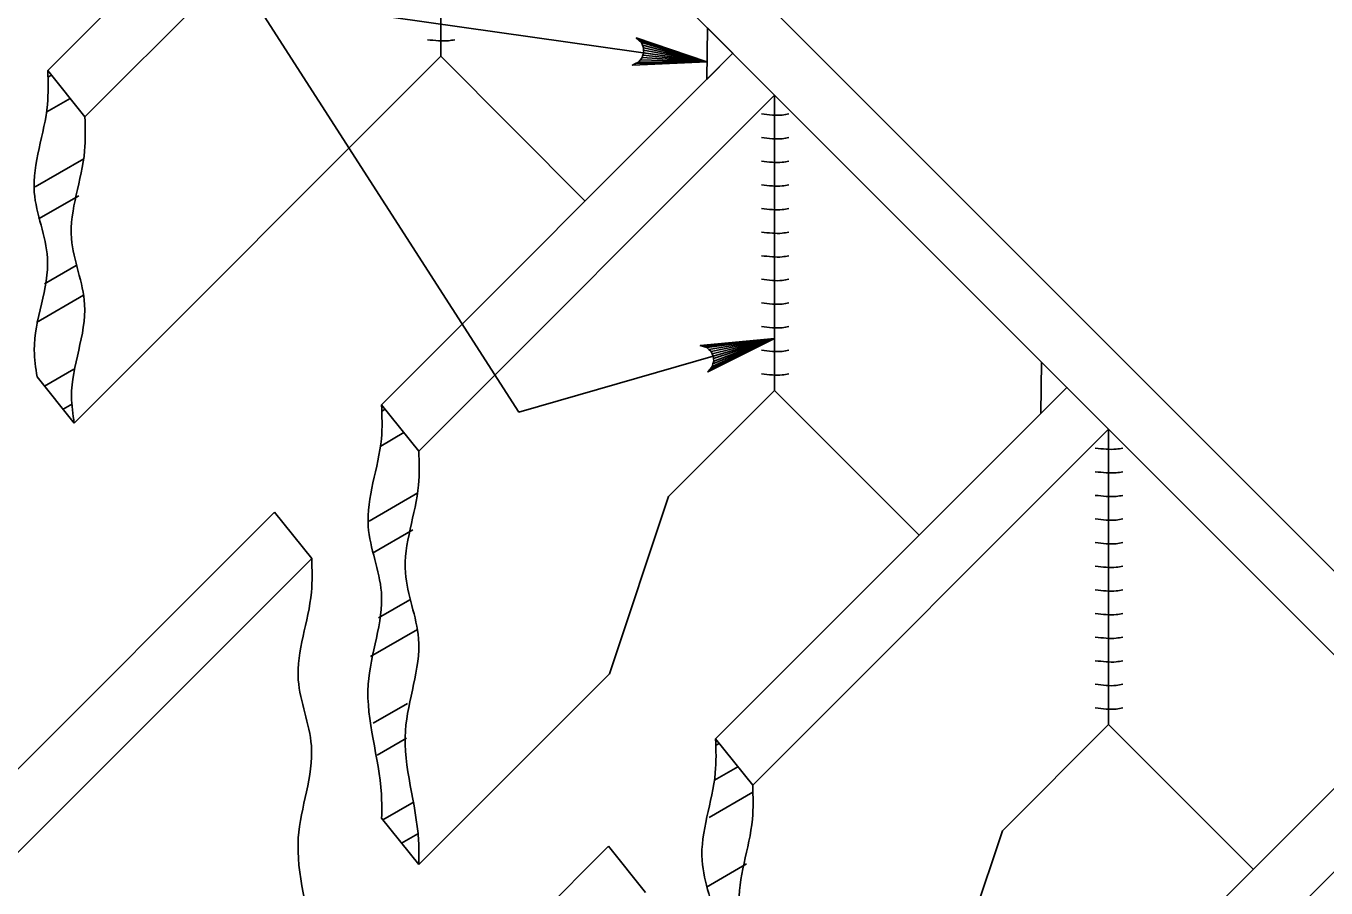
# Model space of a CAD drawing. Extents: x 2087776 to 2104538, y 970919 to 982612.
# Drawn here: x 2097472.9 to 2097646.4, y 980260 to 980374.9 of the extents above; entities that cross this region are included whole.
import ezdxf

# ---------------------------------------------------------------- set-up
doc = ezdxf.new("R2010")
doc.units = 0
doc.layers.add('1', color=7, linetype='Continuous')

msp = doc.modelspace()

# ---------------------------------------------------------------- linework, layer by layer
at = {"layer": '1'}
for p, q in [((2097475.84, 980368.98), (2097528.26, 980421.4)), ((2097750.57, 980199.1), (2097528.26, 980421.4)), ((2097745.6, 980192.92), (2097522.69, 980415.83)), ((2097480.8, 980362.8), (2097528.26, 980410.26)), ((2097528.26, 980410.26), (2097528.26, 980370.89)), ((2097479.37, 980322), (2097528.26, 980370.89)), ((2097520.38, 980324.43), (2097567.24, 980371.29)), ((2097547.55, 980351.6), (2097528.26, 980370.89)), ((2097475.84, 980368.98), (2097480.8, 980362.8)), ((2097525.34, 980318.26), (2097572.8, 980365.72)), ((2097572.8, 980365.72), (2097572.8, 980326.35)), ((2097474.41, 980328.18), (2097479.37, 980322)), ((2097558.66, 980312.21), (2097572.8, 980326.35)), ((2097564.93, 980279.89), (2097611.78, 980326.74)), ((2097592.1, 980307.06), (2097572.8, 980326.35)), ((2097520.38, 980324.43), (2097525.34, 980318.26)), ((2097520.38, 980324.43), (2097525.34, 980318.26)), ((2097569.88, 980273.71), (2097617.34, 980321.18)), ((2097617.34, 980321.18), (2097617.34, 980281.81)), ((2097558.66, 980312.21), (2097550.79, 980288.58)), ((2097386.28, 980190.33), (2097506.09, 980310.14)), ((2097506.09, 980310.14), (2097511.05, 980303.96)), ((2097391.85, 980184.76), (2097511.05, 980303.96)), ((2097525.34, 980263.14), (2097550.79, 980288.58)), ((2097603.2, 980267.66), (2097617.34, 980281.81)), ((2097609.47, 980235.35), (2097656.32, 980282.2)), ((2097636.64, 980262.51), (2097617.34, 980281.81)), ((2097564.93, 980279.89), (2097569.88, 980273.71)), ((2097614.43, 980229.17), (2097661.89, 980276.63)), ((2097525.34, 980263.14), (2097520.38, 980269.31)), ((2097525.34, 980263.14), (2097520.38, 980269.31)), ((2097603.2, 980267.66), (2097595.33, 980244.04)), ((2097430.83, 980145.79), (2097550.64, 980265.6)), ((2097550.64, 980265.6), (2097555.59, 980259.42))]:
    msp.add_line(p, q, dxfattribs=at)
for points in [[(2097503.13, 980378.78), (2097563.78, 980370.16)], [(2097572.8, 980333.29), (2097538.68, 980323.46), (2097503.13, 980378.78)], [(2097563.78, 980370.16), (2097553.84, 980369.72), (2097554.25, 980369.92), (2097554.66, 980370.13), (2097554.9, 980370.43), (2097555.14, 980370.72), (2097555.24, 980371.04), (2097555.34, 980371.36), (2097555.33, 980371.69), (2097555.32, 980372.02), (2097555.17, 980372.37), (2097555.03, 980372.73), (2097554.69, 980373.04), (2097554.35, 980373.35), (2097563.78, 980370.16), (2097554.69, 980373.04), (2097555.03, 980372.73), (2097563.78, 980370.16), (2097555.17, 980372.37), (2097555.32, 980372.02), (2097563.78, 980370.16), (2097555.33, 980371.69), (2097555.34, 980371.36), (2097563.78, 980370.16), (2097555.24, 980371.04), (2097555.14, 980370.72), (2097563.78, 980370.16), (2097554.9, 980370.43), (2097554.66, 980370.13), (2097563.78, 980370.16), (2097554.25, 980369.92)], [(2097475.83, 980368.09), (2097476.33, 980368.38)], [(2097475.72, 980363.48), (2097478.82, 980365.27)], [(2097474.16, 980353.49), (2097480.67, 980357.24)], [(2097474.61, 980349.21), (2097479.98, 980352.3)], [(2097475.42, 980340.58), (2097479.62, 980343)], [(2097474.36, 980335.42), (2097480.63, 980339.04)], [(2097572.8, 980333.29), (2097563.91, 980328.82), (2097564.2, 980329.17), (2097564.49, 980329.53), (2097564.58, 980329.9), (2097564.68, 980330.27), (2097564.64, 980330.6), (2097564.61, 980330.93), (2097564.46, 980331.23), (2097564.32, 980331.53), (2097564.04, 980331.79), (2097563.76, 980332.05), (2097563.33, 980332.2), (2097562.89, 980332.34), (2097572.8, 980333.29), (2097563.33, 980332.2), (2097563.76, 980332.05), (2097572.8, 980333.29), (2097564.04, 980331.79), (2097564.32, 980331.53), (2097572.8, 980333.29), (2097564.46, 980331.23), (2097564.61, 980330.93), (2097572.8, 980333.29), (2097564.64, 980330.6), (2097564.68, 980330.27), (2097572.8, 980333.29), (2097564.58, 980329.9), (2097564.49, 980329.53), (2097572.8, 980333.29), (2097564.2, 980329.17)], [(2097475.41, 980326.93), (2097479.31, 980329.18)], [(2097477.91, 980323.83), (2097479.14, 980324.54)], [(2097520.38, 980323.54), (2097520.87, 980323.83)], [(2097520.26, 980318.93), (2097523.36, 980320.72)], [(2097518.7, 980308.94), (2097525.21, 980312.7)], [(2097519.15, 980304.66), (2097524.52, 980307.76)], [(2097519.96, 980296.03), (2097524.16, 980298.45)], [(2097518.9, 980290.87), (2097525.17, 980294.5)], [(2097519.27, 980281.99), (2097523.85, 980284.63)], [(2097519.78, 980277.74), (2097523.68, 980279.99)], [(2097564.92, 980279), (2097565.41, 980279.29)], [(2097564.8, 980274.39), (2097567.9, 980276.18)], [(2097564.05, 980269.41), (2097569.88, 980272.78)], [(2097520.56, 980269.1), (2097524.74, 980271.52)], [(2097523.05, 980265.99), (2097525.21, 980267.24)], [(2097563.7, 980260.11), (2097569.06, 980263.22)]]:
    msp.add_lwpolyline(points, dxfattribs=at)
for points in [[(2097563.85, 980374.67), (2097563.75, 980367.81), (2097567.24, 980371.29)], [(2097608.39, 980330.13), (2097608.29, 980323.27), (2097611.78, 980326.74)]]:
    msp.add_lwpolyline(points, close=True, dxfattribs=at)
for points in [[(2097526.5, 980373.1), (2097527.96, 980372.96), (2097529.28, 980372.96), (2097530.15, 980373.1)], [(2097474.41, 980328.18), (2097474.05, 980331.71), (2097475.8, 980343.99), (2097474.05, 980352.76), (2097475.8, 980364.46), (2097475.84, 980368.98)], [(2097480.8, 980362.8), (2097480.76, 980358.28), (2097479.01, 980346.59), (2097480.76, 980337.82), (2097479.01, 980325.54), (2097479.37, 980322)], [(2097571.04, 980363.2), (2097572.5, 980363.06), (2097573.82, 980363.06), (2097574.69, 980363.2)], [(2097571.04, 980360.05), (2097572.5, 980359.91), (2097573.82, 980359.91), (2097574.69, 980360.05)], [(2097571.04, 980356.9), (2097572.5, 980356.76), (2097573.82, 980356.76), (2097574.69, 980356.9)], [(2097571.04, 980353.75), (2097572.5, 980353.61), (2097573.82, 980353.61), (2097574.69, 980353.75)], [(2097571.04, 980350.6), (2097572.5, 980350.46), (2097573.82, 980350.46), (2097574.69, 980350.6)], [(2097571.04, 980347.45), (2097572.5, 980347.31), (2097573.82, 980347.31), (2097574.69, 980347.45)], [(2097571.04, 980344.31), (2097572.5, 980344.16), (2097573.82, 980344.16), (2097574.69, 980344.31)], [(2097571.04, 980341.16), (2097572.5, 980341.01), (2097573.82, 980341.01), (2097574.69, 980341.16)], [(2097571.04, 980338.01), (2097572.5, 980337.86), (2097573.82, 980337.86), (2097574.69, 980338.01)], [(2097571.04, 980334.86), (2097572.5, 980334.71), (2097573.82, 980334.71), (2097574.69, 980334.86)], [(2097571.04, 980331.71), (2097572.5, 980331.56), (2097573.82, 980331.56), (2097574.69, 980331.71)], [(2097571.04, 980328.56), (2097572.5, 980328.41), (2097573.82, 980328.41), (2097574.69, 980328.56)], [(2097520.38, 980269.31), (2097520.34, 980272.55), (2097518.59, 980287.17), (2097520.34, 980299.44), (2097518.59, 980308.22), (2097520.34, 980319.91), (2097520.38, 980324.43)], [(2097520.38, 980269.31), (2097520.34, 980272.55), (2097518.59, 980287.17), (2097520.34, 980299.44), (2097518.59, 980308.22), (2097520.34, 980319.91), (2097520.38, 980324.43)], [(2097525.34, 980318.26), (2097525.3, 980313.73), (2097523.55, 980302.04), (2097525.3, 980293.27), (2097523.55, 980280.99), (2097525.3, 980266.37), (2097525.34, 980263.14)], [(2097525.34, 980318.26), (2097525.3, 980313.73), (2097523.55, 980302.04), (2097525.3, 980293.27), (2097523.55, 980280.99), (2097525.3, 980266.37), (2097525.34, 980263.14)], [(2097615.58, 980318.66), (2097617.04, 980318.52), (2097618.36, 980318.52), (2097619.24, 980318.66)], [(2097615.58, 980315.51), (2097617.04, 980315.37), (2097618.36, 980315.37), (2097619.24, 980315.51)], [(2097615.58, 980312.36), (2097617.04, 980312.22), (2097618.36, 980312.22), (2097619.24, 980312.36)], [(2097615.58, 980309.21), (2097617.04, 980309.07), (2097618.36, 980309.07), (2097619.24, 980309.21)], [(2097615.58, 980306.06), (2097617.04, 980305.92), (2097618.36, 980305.92), (2097619.24, 980306.06)], [(2097511.05, 980303.96), (2097511.01, 980299.44), (2097509.26, 980287.75), (2097511.01, 980278.98), (2097509.26, 980266.7), (2097511.01, 980252.07), (2097511.05, 980248.85)], [(2097615.58, 980302.91), (2097617.04, 980302.77), (2097618.36, 980302.77), (2097619.24, 980302.91)], [(2097615.58, 980299.76), (2097617.04, 980299.62), (2097618.36, 980299.62), (2097619.24, 980299.76)], [(2097615.58, 980296.62), (2097617.04, 980296.47), (2097618.36, 980296.47), (2097619.24, 980296.62)], [(2097615.58, 980293.47), (2097617.04, 980293.32), (2097618.36, 980293.32), (2097619.24, 980293.47)], [(2097615.58, 980290.32), (2097617.04, 980290.17), (2097618.36, 980290.17), (2097619.24, 980290.32)], [(2097615.58, 980287.17), (2097617.04, 980287.02), (2097618.36, 980287.02), (2097619.24, 980287.17)], [(2097615.58, 980284.02), (2097617.04, 980283.87), (2097618.36, 980283.87), (2097619.24, 980284.02)], [(2097564.93, 980224.77), (2097564.89, 980228), (2097563.13, 980242.63), (2097564.89, 980254.9), (2097563.13, 980263.68), (2097564.89, 980275.37), (2097564.93, 980279.89)], [(2097569.88, 980273.71), (2097569.84, 980269.19), (2097568.09, 980257.5), (2097569.84, 980248.73), (2097568.09, 980236.44), (2097569.84, 980221.83), (2097569.88, 980218.6)]]:
    msp.add_spline(points, degree=3, dxfattribs=at)

doc.saveas('drawing.dxf')
